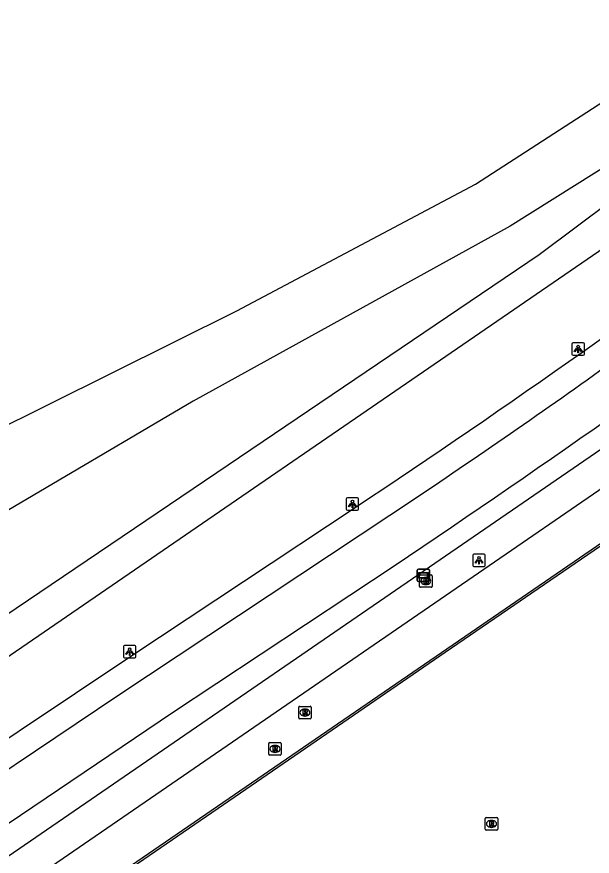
# Model space of a CAD drawing. Extents: x 155018 to 156648, y 383980 to 385733.
# Drawn here: x 155792.3 to 155838.2, y 384565.1 to 384632.2 of the extents above; entities that cross this region are included whole.
import ezdxf

# ---------------------------------------------------------------- set-up
doc = ezdxf.new("R2010")
doc.units = 0
for name, color, linetype in [('IMGEO_Berm_groen', 7, 'Continuous'), ('IMGEO_Brandkraan', 7, 'Continuous'), ('IMGEO_Fietspad_gesloten', 7, 'Continuous'), ('IMGEO_Groenvoorziening', 7, 'Continuous'), ('IMGEO_Lichtpunt', 7, 'Continuous'), ('IMGEO_Lijnafwatering', 7, 'Continuous'), ('IMGEO_Loofbos', 7, 'Continuous'), ('IMGEO_Rijbaan_lokaal_gesloten', 7, 'Continuous'), ('IMGEO_Rioolput', 7, 'Continuous'), ('IMGEO_Verklikker', 7, 'Continuous'), ('IMGEO_Voetpad_gesloten', 7, 'Continuous'), ('IMGEO_Waterloop', 7, 'Continuous')]:
    doc.layers.add(name, color=color, linetype=linetype)

msp = doc.modelspace()

# ---------------------------------------------------------------- linework, layer by layer
at = {"layer": 'IMGEO_Berm_groen'}
msp.add_lwpolyline([(155902.301, 384641.367), (155856.161, 384609.448), (155766.354, 384547.73), (155757.969, 384542.25)], dxfattribs=at)
at = {"layer": 'IMGEO_Brandkraan'}
for p, q in [((155824.447, 384586.662), (155824.447, 384587.514)), ((155824.522, 384587.588), (155825.374, 384587.588)), ((155824.935, 384587.368), (155824.96, 384587.368)), ((155825.448, 384587.514), (155825.448, 384586.662)), ((155825.374, 384586.588), (155824.522, 384586.588)), ((155824.958, 384586.808), (155824.933, 384586.808))]:
    msp.add_line(p, q, dxfattribs=at)
for points in [[(155824.447, 384586.662), (155824.447, 384587.514)], [(155824.522, 384587.588), (155825.374, 384587.588)], [(155824.795, 384587.288), (155824.795, 384586.888), (155825.008, 384586.888)], [(155825.026, 384587.288), (155824.795, 384587.288)], [(155824.974, 384587.207), (155824.92, 384587.207), (155824.92, 384587.131)], [(155824.92, 384587.131), (155824.973, 384587.131)], [(155824.982, 384587.055), (155824.92, 384587.055), (155824.92, 384586.974)], [(155824.92, 384586.974), (155824.982, 384586.974)], [(155825.448, 384587.514), (155825.448, 384586.662)], [(155825.374, 384586.588), (155824.522, 384586.588)]]:
    msp.add_lwpolyline(points, dxfattribs=at)
for centre, radius, start, end in [((155824.524, 384587.512), 0.0765, 91.55205, 178.44795), ((155824.524, 384587.512), 0.0765, 91.55205, 178.44795), ((155824.975, 384587.169), 0.0379, 267.82845, 90.93552), ((155824.983, 384587.014), 0.0404, 269.87594, 90.50774), ((155825.03, 384587.143), 0.145, 59.4692, 91.53667), ((155825.055, 384587.19), 0.0922, 285.51372, 58.15012), ((155825.06, 384586.998), 0.105, 301.31148, 78.98903), ((155825.372, 384587.512), 0.0765, 1.55205, 88.44795), ((155825.372, 384587.512), 0.0765, 1.55205, 88.44795), ((155824.524, 384586.664), 0.0765, 181.55205, 268.44795), ((155824.524, 384586.664), 0.0765, 181.55205, 268.44795), ((155825.014, 384587.139), 0.251, 268.66757, 293.53466), ((155825.372, 384586.664), 0.0765, 271.55205, 358.44795), ((155825.372, 384586.664), 0.0765, 271.55205, 358.44795)]:
    msp.add_arc(centre, radius, start, end, dxfattribs=at)
for centre, major_axis, ratio, start_param, end_param in [((155824.934, 384587.088), (-0.387, 0.002), 0.722429, 4.712389, 7.853982), ((155824.959, 384587.088), (-0.39, 0.002), 0.717154, 1.570796, 4.712389)]:
    msp.add_ellipse(centre, major_axis=major_axis, ratio=ratio, start_param=start_param, end_param=end_param, dxfattribs=at)
at = {"layer": 'IMGEO_Fietspad_gesloten'}
for points in [[(155783.867, 384566.867), (155800.374, 384577.946), (155824.518, 384593.979)], [(155786.498, 384564.281), (155804.732, 384576.577), (155822.422, 384588.308)]]:
    msp.add_lwpolyline(points, dxfattribs=at)
for centre, radius, start, end in [((155290.304, 385381.493), 955.139, 303.856162, 306.510442), ((155503.01, 385073.966), 577.715, 303.815227, 305.790838)]:
    msp.add_arc(centre, radius, start, end, dxfattribs=at)
at = {"layer": 'IMGEO_Groenvoorziening'}
msp.add_lwpolyline([(155879.509, 384721.798), (155884.794, 384711.78), (155890.56, 384700.593), (155905.323, 384672.209), (155908.457, 384670.037), (155910.636, 384668.144), (155910.694, 384668.093), (155911.398, 384666.967), (155911.925, 384666.124), (155911.593, 384664.218), (155908.955, 384663.068), (155905.558, 384662.593), (155889.727, 384651.285), (155882.472, 384646.103), (155841.903, 384615.581), (155784.941, 384576.485)], dxfattribs=at)
at = {"layer": 'IMGEO_Lichtpunt'}
for p, q in [((155836.612, 384606.021), (155836.612, 384605.214)), ((155836.612, 384606.021), (155836.612, 384605.214)), ((155837.514, 384606.116), (155836.706, 384606.116)), ((155837.514, 384606.116), (155836.706, 384606.116)), ((155837.608, 384605.214), (155837.608, 384606.021)), ((155837.608, 384605.214), (155837.608, 384606.021)), ((155836.706, 384605.12), (155837.514, 384605.12)), ((155836.706, 384605.12), (155837.514, 384605.12)), ((155818.592, 384593.646), (155818.592, 384592.839)), ((155818.592, 384593.646), (155818.592, 384592.839)), ((155819.494, 384593.741), (155818.686, 384593.741)), ((155819.494, 384593.741), (155818.686, 384593.741)), ((155819.588, 384592.839), (155819.588, 384593.646)), ((155819.588, 384592.839), (155819.588, 384593.646)), ((155818.686, 384592.745), (155819.494, 384592.745)), ((155818.686, 384592.745), (155819.494, 384592.745)), ((155828.698, 384589.144), (155828.698, 384588.337)), ((155828.698, 384589.144), (155828.698, 384588.337)), ((155829.6, 384589.239), (155828.792, 384589.239)), ((155829.6, 384589.239), (155828.792, 384589.239)), ((155829.694, 384588.337), (155829.694, 384589.144)), ((155829.694, 384588.337), (155829.694, 384589.144)), ((155828.792, 384588.243), (155829.6, 384588.243)), ((155828.792, 384588.243), (155829.6, 384588.243)), ((155800.805, 384581.847), (155800.805, 384581.04)), ((155800.805, 384581.847), (155800.805, 384581.04)), ((155801.707, 384581.942), (155800.899, 384581.942)), ((155801.707, 384581.942), (155800.899, 384581.942)), ((155801.801, 384581.04), (155801.801, 384581.847)), ((155801.801, 384581.04), (155801.801, 384581.847)), ((155800.899, 384580.946), (155801.707, 384580.946)), ((155800.899, 384580.946), (155801.707, 384580.946))]:
    msp.add_line(p, q, dxfattribs=at)
for points in [[(155836.986, 384605.685), (155837.025, 384605.657), (155836.837, 384605.395), (155836.799, 384605.422), (155836.986, 384605.685)], [(155837.088, 384605.637), (155837.135, 384605.637), (155837.135, 384605.315), (155837.088, 384605.315), (155837.088, 384605.637)], [(155837.198, 384605.657), (155837.236, 384605.684), (155837.423, 384605.422), (155837.384, 384605.394), (155837.198, 384605.657)], [(155818.966, 384593.31), (155819.005, 384593.282), (155818.817, 384593.02), (155818.779, 384593.047), (155818.966, 384593.31)], [(155819.068, 384593.262), (155819.115, 384593.262), (155819.115, 384592.94), (155819.068, 384592.94), (155819.068, 384593.262)], [(155819.178, 384593.282), (155819.216, 384593.309), (155819.403, 384593.047), (155819.364, 384593.019), (155819.178, 384593.282)], [(155829.072, 384588.808), (155829.111, 384588.78), (155828.923, 384588.518), (155828.885, 384588.545), (155829.072, 384588.808)], [(155829.174, 384588.76), (155829.221, 384588.76), (155829.221, 384588.438), (155829.174, 384588.438), (155829.174, 384588.76)], [(155829.284, 384588.78), (155829.322, 384588.807), (155829.509, 384588.545), (155829.47, 384588.517), (155829.284, 384588.78)], [(155801.179, 384581.511), (155801.218, 384581.483), (155801.03, 384581.221), (155800.992, 384581.248), (155801.179, 384581.511)], [(155801.281, 384581.463), (155801.328, 384581.463), (155801.328, 384581.141), (155801.281, 384581.141), (155801.281, 384581.463)], [(155801.391, 384581.483), (155801.429, 384581.51), (155801.616, 384581.248), (155801.577, 384581.22), (155801.391, 384581.483)]]:
    msp.add_lwpolyline(points, dxfattribs=at)
for centre in [(155837.111, 384605.819), (155819.091, 384593.444), (155829.197, 384588.942), (155801.304, 384581.645)]:
    msp.add_circle(centre, 0.0994, dxfattribs=at)
for centre, start, end in [((155836.706, 384606.021), 90, 180), ((155836.706, 384606.021), 90, 180), ((155837.514, 384606.021), 0, 90), ((155837.514, 384606.021), 0, 90), ((155836.706, 384605.214), 180, 270), ((155836.706, 384605.214), 180, 270), ((155837.514, 384605.214), 270, 0), ((155837.514, 384605.214), 270, 360), ((155818.686, 384593.646), 90, 180), ((155818.686, 384593.646), 90, 180), ((155819.494, 384593.646), 0, 90), ((155819.494, 384593.646), 0, 90), ((155818.686, 384592.839), 180, 270), ((155818.686, 384592.839), 180, 270), ((155819.494, 384592.839), 270, 0), ((155819.494, 384592.839), 270, 360), ((155828.792, 384589.144), 90, 180), ((155828.792, 384589.144), 90, 180), ((155829.6, 384589.144), 0, 90), ((155829.6, 384589.144), 0, 90), ((155828.792, 384588.337), 180, 270), ((155828.792, 384588.337), 180, 270), ((155829.6, 384588.337), 270, 0), ((155829.6, 384588.337), 270, 360), ((155800.899, 384581.847), 90, 180), ((155800.899, 384581.847), 90, 180), ((155801.707, 384581.847), 0, 90), ((155801.707, 384581.847), 0, 90), ((155800.899, 384581.04), 180, 270), ((155800.899, 384581.04), 180, 270), ((155801.707, 384581.04), 270, 0), ((155801.707, 384581.04), 270, 360)]:
    msp.add_arc(centre, 0.0946, start, end, dxfattribs=at)
at = {"layer": 'IMGEO_Lijnafwatering'}
for points in [[(155842.871, 384592.601), (155826.507, 384581.365)], [(155826.507, 384581.365), (155810.143, 384570.128)], [(155810.143, 384570.128), (155793.779, 384558.892)]]:
    msp.add_lwpolyline(points, dxfattribs=at)
at = {"layer": 'IMGEO_Loofbos'}
msp.add_lwpolyline([(155735.166, 384564.977), (155736.696, 384565.842), (155755.416, 384578.562), (155789.927, 384598.773), (155809.853, 384608.664), (155828.907, 384618.792), (155851.212, 384633.218), (155868.067, 384644.731), (155880.669, 384655.905), (155884.287, 384661.002), (155885.599, 384664.421), (155886.023, 384668.117), (155878.301, 384689.953), (155869.411, 384709.653)], dxfattribs=at)
at = {"layer": 'IMGEO_Rijbaan_lokaal_gesloten'}
for points in [[(155766.943, 384540.708), (155933.66, 384655.185)], [(155764.935, 384543.617), (155903.797, 384639.084)]]:
    msp.add_lwpolyline(points, dxfattribs=at)
at = {"layer": 'IMGEO_Rioolput'}
for p, q in [((155814.799, 384576.15), (155814.799, 384577.002)), ((155814.874, 384577.076), (155815.726, 384577.076)), ((155815.8, 384577.002), (155815.8, 384576.15)), ((155815.31, 384576.296), (155815.285, 384576.296)), ((155815.287, 384576.856), (155815.312, 384576.856)), ((155815.726, 384576.076), (155814.874, 384576.076)), ((155812.407, 384573.248), (155812.407, 384574.1)), ((155812.482, 384574.174), (155813.334, 384574.174)), ((155812.895, 384573.954), (155812.92, 384573.954)), ((155813.408, 384574.1), (155813.408, 384573.248)), ((155813.334, 384573.174), (155812.482, 384573.174)), ((155812.918, 384573.394), (155812.893, 384573.394)), ((155829.768, 384568.186), (155830.62, 384568.186)), ((155829.693, 384567.26), (155829.693, 384568.112)), ((155830.181, 384567.966), (155830.206, 384567.966)), ((155830.694, 384568.112), (155830.694, 384567.26)), ((155830.62, 384567.186), (155829.768, 384567.186)), ((155830.204, 384567.406), (155830.179, 384567.406))]:
    msp.add_line(p, q, dxfattribs=at)
for points in [[(155814.799, 384576.15), (155814.799, 384577.002)], [(155814.874, 384577.076), (155815.726, 384577.076)], [(155815.8, 384577.002), (155815.8, 384576.15)], [(155815.388, 384576.774), (155815.136, 384576.776), (155815.136, 384576.376)], [(155815.136, 384576.376), (155815.26, 384576.376), (155815.26, 384576.538), (155815.271, 384576.538)], [(155815.314, 384576.695), (155815.26, 384576.695), (155815.26, 384576.614)], [(155815.26, 384576.614), (155815.312, 384576.614)], [(155815.318, 384576.509), (155815.389, 384576.376), (155815.529, 384576.376), (155815.464, 384576.502)], [(155815.726, 384576.076), (155814.874, 384576.076)], [(155812.407, 384573.248), (155812.407, 384574.1)], [(155812.482, 384574.174), (155813.334, 384574.174)], [(155812.996, 384573.872), (155812.744, 384573.874), (155812.744, 384573.474)], [(155812.744, 384573.474), (155812.868, 384573.474), (155812.868, 384573.636), (155812.879, 384573.636)], [(155812.922, 384573.793), (155812.868, 384573.793), (155812.868, 384573.712)], [(155812.868, 384573.712), (155812.92, 384573.712)], [(155812.926, 384573.607), (155812.997, 384573.474), (155813.137, 384573.474), (155813.072, 384573.6)], [(155813.408, 384574.1), (155813.408, 384573.248)], [(155813.334, 384573.174), (155812.482, 384573.174)], [(155829.768, 384568.186), (155830.62, 384568.186)], [(155829.693, 384567.26), (155829.693, 384568.112)], [(155830.282, 384567.884), (155830.03, 384567.886), (155830.03, 384567.486)], [(155830.03, 384567.486), (155830.154, 384567.486), (155830.154, 384567.648), (155830.165, 384567.648)], [(155830.208, 384567.805), (155830.154, 384567.805), (155830.154, 384567.724)], [(155830.154, 384567.724), (155830.206, 384567.724)], [(155830.212, 384567.619), (155830.283, 384567.486), (155830.423, 384567.486), (155830.358, 384567.612)], [(155830.694, 384568.112), (155830.694, 384567.26)], [(155830.62, 384567.186), (155829.768, 384567.186)]]:
    msp.add_lwpolyline(points, dxfattribs=at)
for centre, radius, start, end in [((155814.876, 384577), 0.0765, 91.55205, 178.44795), ((155814.876, 384577), 0.0765, 91.55205, 178.44795), ((155815.724, 384577), 0.0765, 1.55205, 88.44795), ((155815.724, 384577), 0.0765, 1.55205, 88.44795), ((155815.27, 384576.485), 0.0533, 26.02933, 88.69889), ((155815.296, 384576.803), 0.19, 274.7715, 282.96867), ((155815.32, 384576.599), 0.0964, 77.00612, 93.18647), ((155815.334, 384576.656), 0.0378, 276.66336, 79.67722), ((155815.387, 384576.664), 0.109, 350.36119, 89.41601), ((155815.385, 384576.664), 0.112, 277.58423, 350.98172), ((155815.369, 384576.449), 0.108, 29.51342, 73.79051), ((155814.876, 384576.152), 0.0765, 181.55205, 268.44795), ((155814.876, 384576.152), 0.0765, 181.55205, 268.44795), ((155815.724, 384576.152), 0.0765, 271.55205, 358.44795), ((155815.724, 384576.152), 0.0765, 271.55205, 358.44795), ((155812.484, 384574.098), 0.0765, 91.55205, 178.44795), ((155812.484, 384574.098), 0.0765, 91.55205, 178.44795), ((155812.878, 384573.583), 0.0533, 26.02933, 88.69889), ((155812.904, 384573.901), 0.19, 274.7715, 282.96867), ((155812.928, 384573.697), 0.0964, 77.00612, 93.18647), ((155812.942, 384573.754), 0.0378, 276.66336, 79.67722), ((155812.995, 384573.762), 0.109, 350.36119, 89.41601), ((155812.993, 384573.762), 0.112, 277.58423, 350.98172), ((155812.977, 384573.547), 0.108, 29.51342, 73.79051), ((155813.332, 384574.098), 0.0765, 1.55205, 88.44795), ((155813.332, 384574.098), 0.0765, 1.55205, 88.44795), ((155812.484, 384573.25), 0.0765, 181.55205, 268.44795), ((155812.484, 384573.25), 0.0765, 181.55205, 268.44795), ((155813.332, 384573.25), 0.0765, 271.55205, 358.44795), ((155813.332, 384573.25), 0.0765, 271.55205, 358.44795), ((155829.77, 384568.11), 0.0765, 91.55205, 178.44795), ((155829.77, 384568.11), 0.0765, 91.55205, 178.44795), ((155830.618, 384568.11), 0.0765, 1.55205, 88.44795), ((155830.618, 384568.11), 0.0765, 1.55205, 88.44795), ((155830.164, 384567.595), 0.0533, 26.02933, 88.69889), ((155830.19, 384567.913), 0.19, 274.7715, 282.96867), ((155830.214, 384567.709), 0.0964, 77.00612, 93.18647), ((155830.228, 384567.766), 0.0378, 276.66336, 79.67722), ((155830.281, 384567.774), 0.109, 350.36119, 89.41601), ((155830.279, 384567.774), 0.112, 277.58423, 350.98172), ((155830.263, 384567.559), 0.108, 29.51342, 73.79051), ((155829.77, 384567.262), 0.0765, 181.55205, 268.44795), ((155829.77, 384567.262), 0.0765, 181.55205, 268.44795), ((155830.618, 384567.262), 0.0765, 271.55205, 358.44795), ((155830.618, 384567.262), 0.0765, 271.55205, 358.44795)]:
    msp.add_arc(centre, radius, start, end, dxfattribs=at)
for centre, major_axis, ratio, start_param, end_param in [((155815.286, 384576.576), (-0.387, 0.002), 0.722429, 4.712389, 7.853982), ((155815.311, 384576.576), (-0.39, 0.002), 0.717154, 1.570796, 4.712389), ((155812.894, 384573.674), (-0.387, 0.002), 0.722429, 4.712389, 7.853982), ((155812.919, 384573.674), (-0.39, 0.002), 0.717154, 1.570796, 4.712389), ((155830.18, 384567.686), (-0.387, 0.002), 0.722429, 4.712389, 7.853982), ((155830.205, 384567.686), (-0.39, 0.002), 0.717154, 1.570796, 4.712389)]:
    msp.add_ellipse(centre, major_axis=major_axis, ratio=ratio, start_param=start_param, end_param=end_param, dxfattribs=at)
at = {"layer": 'IMGEO_Verklikker'}
for p, q in [((155824.261, 384587.142), (155824.261, 384587.942)), ((155824.261, 384587.942), (155824.261, 384587.142)), ((155824.361, 384588.042), (155825.151, 384588.042)), ((155825.151, 384588.042), (155824.361, 384588.042)), ((155825.251, 384587.942), (155825.251, 384587.142)), ((155825.251, 384587.142), (155825.251, 384587.942)), ((155825.151, 384587.042), (155824.361, 384587.042)), ((155824.361, 384587.042), (155825.151, 384587.042))]:
    msp.add_line(p, q, dxfattribs=at)
for points in [[(155824.362, 384587.774), (155825.15, 384587.774), (155825.15, 384587.31), (155824.362, 384587.31), (155824.362, 384587.774)], [(155824.427, 384587.709), (155824.427, 384587.375), (155825.085, 384587.375), (155825.085, 384587.709), (155824.427, 384587.709)]]:
    msp.add_lwpolyline(points, dxfattribs=at)
for centre, start, end in [((155824.361, 384587.942), 90, 180), ((155824.361, 384587.942), 90, 180), ((155825.151, 384587.942), 0, 90), ((155825.151, 384587.942), 360, 90), ((155824.361, 384587.142), 180, 270), ((155824.361, 384587.142), 180, 270), ((155825.151, 384587.142), 270, 0), ((155825.151, 384587.142), 270, 0)]:
    msp.add_arc(centre, 0.1, start, end, dxfattribs=at)
at = {"layer": 'IMGEO_Voetpad_gesloten'}
msp.add_lwpolyline([(155783.384, 384569.038), (155801.475, 384581.133), (155819.302, 384592.96)], dxfattribs=at)
msp.add_arc((155406.448, 385215.443), 746.949, 303.553818, 306.93448, dxfattribs=at)
at = {"layer": 'IMGEO_Waterloop'}
for points in [[(155871.643, 384711.168), (155880.621, 384691.145), (155889.618, 384668.374), (155889.608, 384664.949), (155889.111, 384660.537), (155887.423, 384656.201), (155884.346, 384652.842), (155871.338, 384642.331), (155850.435, 384627.197), (155831.684, 384615.442), (155806.374, 384601.46), (155782.886, 384587.606), (155761.147, 384574.65), (155743.052, 384561.974)], [(155752.602, 384556.128), (155765.89, 384566.283), (155787.522, 384581.742), (155809.177, 384596.365), (155833.993, 384613.165), (155851.192, 384626.049), (155872, 384641.72), (155885.585, 384652.161), (155894.869, 384658.813)]]:
    msp.add_lwpolyline(points, dxfattribs=at)

doc.saveas('drawing.dxf')
